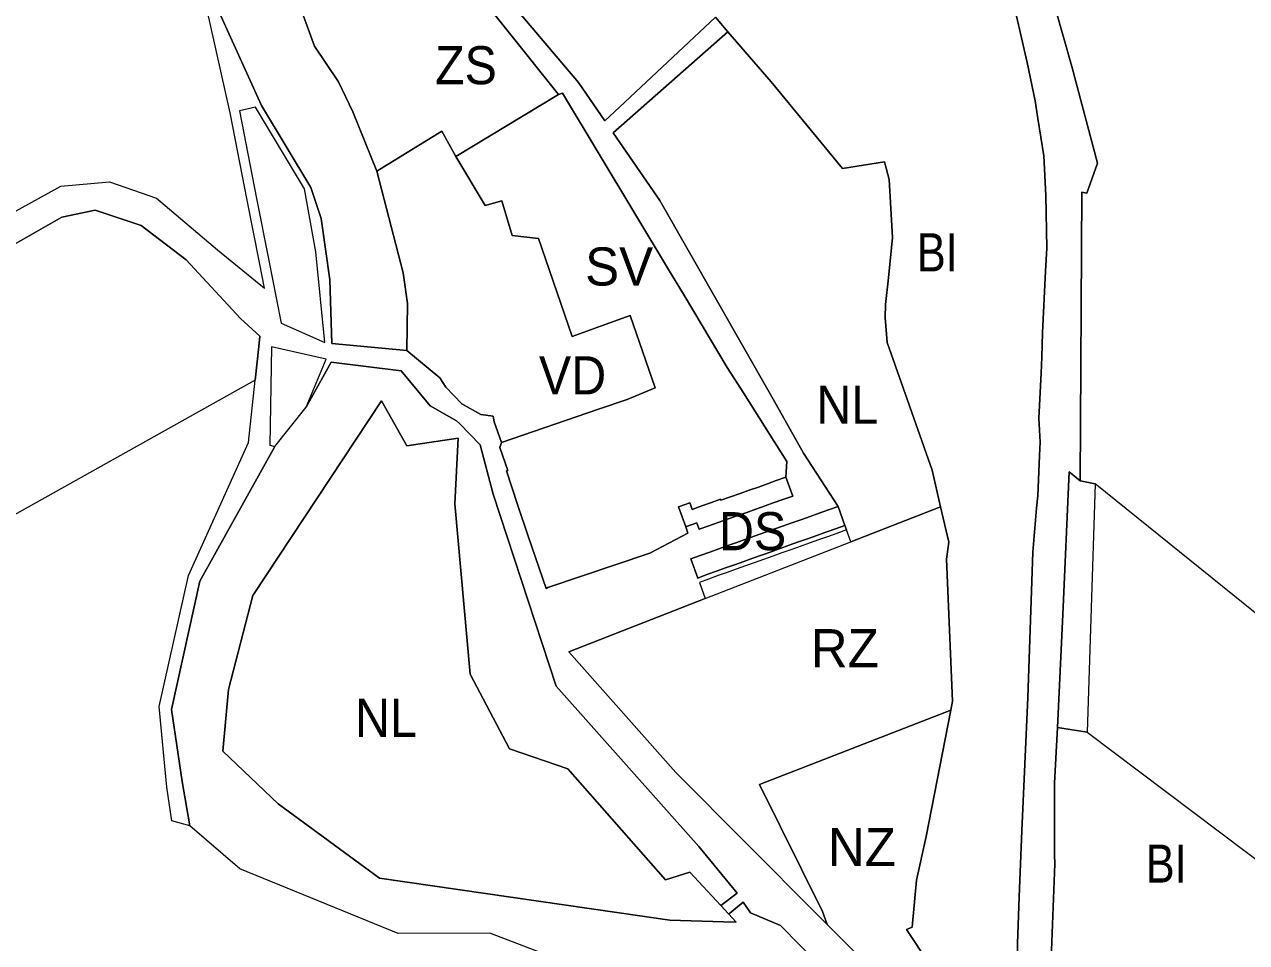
# Model space of a CAD drawing. Extents: x -650451 to -642268, y -1075216 to -1066610.
# Drawn here: x -646064 to -645679.2, y -1072975.9 to -1072686.9 of the extents above; entities that cross this region are included whole.
import ezdxf

# ---------------------------------------------------------------- set-up
doc = ezdxf.new("R2010")
doc.units = 0
doc.header["$LTSCALE"] = 4.8
for name, color, linetype, lineweight in [('15', 7, 'Continuous', 13), ('19', 7, 'Continuous', 13), ('2', 7, 'Continuous', 13), ('24', 7, 'Continuous', 13), ('35', 7, 'Continuous', 13), ('41', 7, 'Continuous', 13), ('45', 7, 'Continuous', 13), ('46', 7, 'Continuous', 13), ('47', 7, 'Continuous', 13), ('6', 7, 'Continuous', 13), ('9', 7, 'Continuous', 13)]:
    doc.layers.add(name, color=color, linetype=linetype, lineweight=lineweight)
doc.layers.add('62', color=7, linetype='Continuous')

msp = doc.modelspace()

# ---------------------------------------------------------------- linework, layer by layer
at = {"layer": '15'}
for points in [[(-646415.75, -1072178.82), (-646407.81, -1072188.6), (-646367.24, -1072276.07), (-646356.62, -1072289.89), (-646349.05, -1072298.16), (-646326.33, -1072322.56), (-646298.76, -1072344.13), (-646267.31, -1072361.39), (-646225.13, -1072384.18), (-646183.23, -1072407.45), (-646151.34, -1072429.6), (-646108.36, -1072475.46), (-646073.49, -1072523.45), (-646054.2, -1072554.48), (-646040.96, -1072577.06), (-646028.02, -1072609.24), (-646016.23, -1072641.16), (-646003.73, -1072680.75), (-645989.39, -1072712.38), (-645973.9, -1072738.22), (-645970.61, -1072747.97), (-645967.91, -1072767.31), (-645967.22, -1072787.26), (-645943.65, -1072789.47)], [(-646171.72, -1072803.51), (-646052.58, -1072737.82), (-646037.23, -1072736.38), (-646022.4, -1072741.58), (-646003.22, -1072757.85), (-645988.43, -1072769.93), (-645990.04, -1072761.78), (-645993.89, -1072742.23), (-645999.25, -1072714.68), (-646006.66, -1072681.4), (-646019.16, -1072642.35), (-646030.17, -1072612.31), (-646043.87, -1072578.12), (-646056.42, -1072556.49), (-646075.82, -1072525.54)], [(-645895.91, -1072708.97), (-645973.45, -1072611.73), (-645982.84, -1072606.46), (-645996.89, -1072594.56), (-645986.86, -1072608.47), (-646000.45, -1072615.28)], [(-645936.92, -1072649.21), (-645889.59, -1072705.17), (-645881.28, -1072717.18), (-645876.71, -1072712.91), (-645846.45, -1072684.59), (-645842.51, -1072689.16)], [(-645842.51, -1072689.16), (-645874.22, -1072717.1), (-645878.65, -1072720.99), (-645863.93, -1072742.28), (-645828.3, -1072804.78), (-645818.73, -1072821.79), (-645807.79, -1072838.57)], [(-645824.27, -1072829.39), (-645823.94, -1072824.4), (-645829.17, -1072816.19), (-645837.65, -1072802.87), (-645842.77, -1072794.84), (-645856.21, -1072772.3), (-645860.6, -1072765.01), (-645894.58, -1072708.52), (-645895.91, -1072708.97)], [(-645991.37, -1072798.84), (-645990.23, -1072788.27), (-645989.88, -1072784.99), (-645995.95, -1072779.42), (-646013.15, -1072760.96), (-646027.3, -1072750.14), (-646041.81, -1072745.33), (-646052.23, -1072747.56), (-646152.26, -1072804.66), (-646168.17, -1072812.07), (-646159.73, -1072829.79), (-646143.99, -1072856.11), (-646129.91, -1072876.24)], [(-645975.3, -1072807.37), (-645969.01, -1072792.28), (-645986.24, -1072788.33), (-645986.71, -1072819.26), (-645985.19, -1072819.72)], [(-645943.65, -1072789.47), (-645933.24, -1072798.11), (-645931.35, -1072801.02), (-645926.29, -1072806.25), (-645920.31, -1072809.64), (-645916.43, -1072810.14), (-645916.13, -1072812.01), (-645913.79, -1072818.49)], [(-645844.76, -1072964.25), (-645839.57, -1072960.36), (-645851.64, -1072945.67), (-645896.61, -1072895.14), (-645916.48, -1072834.69), (-645920.56, -1072819.2), (-645926.95, -1072812.63), (-645927.96, -1072811.61), (-645936.23, -1072806.92), (-645945.37, -1072795.9), (-645967.46, -1072793.19), (-645975.3, -1072807.37)], [(-646017.65, -1072937.59), (-646019.21, -1072926.91), (-646021.64, -1072901.6), (-646012.37, -1072860.3), (-645993.47, -1072818.44), (-645991.37, -1072798.84)], [(-645985.19, -1072819.72), (-646008.81, -1072862.13), (-646017.73, -1072902.47), (-646014.41, -1072925.16), (-646011.97, -1072939.12), (-646017.65, -1072937.59)], [(-645913.79, -1072818.49), (-645914.35, -1072820.07), (-645911.84, -1072827.24), (-645912.27, -1072827.4), (-645908.75, -1072837.99), (-645905.39, -1072847.91), (-645899.79, -1072864.41), (-645899.26, -1072864.12), (-645867.11, -1072853.25), (-645855.1, -1072847), (-645855.81, -1072844.99)], [(-645855.81, -1072844.99), (-645855.6, -1072844.92), (-645852.3, -1072843.75), (-645852.26, -1072843.87), (-645851.59, -1072845.76), (-645848.52, -1072844.67), (-645845.54, -1072843.62), (-645842.61, -1072842.59), (-645839.59, -1072841.52), (-645836.56, -1072840.45), (-645833.72, -1072839.45), (-645830.84, -1072838.43), (-645827.91, -1072837.4), (-645825.19, -1072836.44), (-645822.11, -1072835.35), (-645824.27, -1072829.39)], [(-645807.79, -1072838.57), (-645810.81, -1072839.65), (-645813.78, -1072840.7), (-645816.61, -1072841.71), (-645819.58, -1072842.76), (-645822.41, -1072843.77), (-645825.36, -1072844.82), (-645831.04, -1072846.83), (-645833.97, -1072847.87), (-645836.84, -1072848.89), (-645839.67, -1072849.9), (-645842.54, -1072850.92), (-645845.37, -1072851.92), (-645848.25, -1072852.95), (-645851.3, -1072854.03), (-645854.17, -1072855.05), (-645851.98, -1072861.17), (-645849.16, -1072860.03), (-645846.12, -1072858.95), (-645843.24, -1072857.93), (-645840.41, -1072856.93), (-645837.53, -1072855.9), (-645834.71, -1072854.9), (-645828.91, -1072852.84), (-645826.03, -1072851.82), (-645823.23, -1072850.82), (-645820.28, -1072849.77), (-645817.45, -1072848.77), (-645814.48, -1072847.71), (-645811.65, -1072846.71), (-645808.68, -1072845.65), (-645805.66, -1072844.58), (-645805.159, -1072845.994)], [(-645805.159, -1072845.994), (-645808.177, -1072847.063), (-645811.148, -1072848.124), (-645813.978, -1072849.124), (-645816.948, -1072850.184), (-645819.779, -1072851.184), (-645822.726, -1072852.233), (-645825.527, -1072853.233), (-645828.409, -1072854.254), (-645834.208, -1072856.314), (-645837.027, -1072857.313), (-645839.908, -1072858.343), (-645842.74, -1072859.344), (-645845.619, -1072860.364), (-645848.628, -1072861.433), (-645851.48, -1072862.586), (-645849.705, -1072867.618)], [(-645849.705, -1072867.618), (-645892.66, -1072884.38), (-645858.91, -1072922.33), (-645814.24, -1072967.2), (-645811.26, -1072970.19)], [(-645761.74, -1073035.3), (-645761.93, -1073034.98), (-645781.57, -1073015.6), (-645825.96, -1072970.48), (-645835.46, -1072966.49), (-645837.75, -1072963.12), (-645841.97, -1072966.58), (-645842.32, -1072966.87), (-645844.76, -1072964.25)], [(-645811.26, -1072970.19), (-645804.71, -1072976.76), (-645802.81, -1072978.68), (-645791.21, -1072992.21), (-645782.49, -1073001.51)]]:
    msp.add_lwpolyline(points, dxfattribs=at)
msp.add_lwpolyline([(-645969.46, -1072787.03), (-645972.31, -1072758.48), (-645975.86, -1072738.61), (-645991.31, -1072712.86), (-645996.31, -1072714.11), (-645990.95, -1072741.65), (-645987.1, -1072761.2), (-645984.79, -1072772.91), (-645983.22, -1072780.88)], close=True, dxfattribs=at)
at = {"layer": '19'}
msp.add_line((-645928.18, -1072728.47), (-645895.91, -1072708.97), dxfattribs=at)
for points in [[(-645895.91, -1072708.97), (-645894.58, -1072708.52), (-645860.6, -1072765.01), (-645856.21, -1072772.3), (-645842.77, -1072794.84), (-645837.65, -1072802.87), (-645829.17, -1072816.19), (-645823.94, -1072824.4), (-645824.27, -1072829.39)], [(-645913.79, -1072818.49), (-645883.24, -1072808), (-645874.27, -1072804.93), (-645865.38, -1072801.25), (-645873.26, -1072778.46), (-645882.37, -1072781.72), (-645891.58, -1072785.15), (-645900, -1072760.65), (-645902.2, -1072754.27), (-645910.45, -1072753.34), (-645913.69, -1072742.4), (-645919.01, -1072743.84), (-645928.18, -1072728.47)], [(-645855.81, -1072844.99), (-645855.1, -1072847), (-645867.11, -1072853.25), (-645899.26, -1072864.12), (-645899.79, -1072864.41), (-645905.39, -1072847.91), (-645908.75, -1072837.99), (-645912.27, -1072827.4), (-645911.84, -1072827.24), (-645914.35, -1072820.07), (-645913.79, -1072818.49)], [(-645824.27, -1072829.39), (-645827.29, -1072830.48), (-645830.01, -1072831.44), (-645832.94, -1072832.48), (-645835.82, -1072833.49), (-645838.66, -1072834.5), (-645841.69, -1072835.57), (-645844.71, -1072836.63), (-645844.81, -1072836.35), (-645847.74, -1072837.38), (-645850.72, -1072838.44), (-645853.78, -1072839.56), (-645854.46, -1072837.64), (-645854.52, -1072837.44), (-645858.04, -1072838.69), (-645855.81, -1072844.99)]]:
    msp.add_lwpolyline(points, dxfattribs=at)
at = {"layer": '2'}
msp.add_line((-645740.76, -1072981.12), (-645739.56, -1072951.1), dxfattribs=at)
for points in [[(-645753.08, -1072677.72), (-645748.31, -1072698.83), (-645745.81, -1072710.94)], [(-645775.56, -1072838.69), (-645778.21, -1072827.14), (-645792.36, -1072786.94), (-645793.04, -1072779.12), (-645792.92, -1072775.02), (-645792.01, -1072766.68), (-645790.73, -1072753.95), (-645791.76, -1072735.73), (-645792.17, -1072734.14), (-645793.25, -1072730.08), (-645806.42, -1072732.23), (-645828.86, -1072704.98), (-645842.51, -1072689.16), (-645846.45, -1072684.59)], [(-645745.81, -1072710.94), (-645744.93, -1072716.52), (-645743.1, -1072728.19)], [(-645743.1, -1072728.19), (-645742.39, -1072740.67), (-645742.12, -1072757.27), (-645742.49, -1072764.52), (-645743.51, -1072783.97)], [(-645743.51, -1072783.97), (-645743.69, -1072791.62), (-645743.89, -1072796.67), (-645744.62, -1072810.81), (-645744.15, -1072818.32), (-645744.36, -1072822.55)], [(-645744.36, -1072822.55), (-645744.97, -1072835.22), (-645745.31, -1072839.17), (-645746.49, -1072852.97), (-645748.12, -1072898.69)], [(-645772.36, -1072902.69), (-645771.82, -1072899.93), (-645773.7, -1072855.19), (-645772.99, -1072849.88), (-645775.56, -1072838.69)], [(-645748.12, -1072898.69), (-645749.96, -1072940.66), (-645750.79, -1072961.47), (-645751.32, -1072976.31), (-645751.48, -1072993.62)], [(-645782.49, -1073001.51), (-645776.59, -1072997.06), (-645779.26, -1072982.41), (-645786.34, -1072971.76), (-645784.5, -1072970.99), (-645783.19, -1072956.22), (-645780.13, -1072942.49), (-645772.36, -1072902.69)], [(-645739.56, -1072951.1), (-645739.68, -1072948.26), (-645739.73, -1072944.56), (-645739.65, -1072925.69), (-645738.73, -1072908.21), (-645729.36, -1072909.65), (-645654.16, -1072966.3)]]:
    msp.add_lwpolyline(points, dxfattribs=at)
at = {"layer": '24'}
msp.add_line((-645807.79, -1072838.57), (-645805.66, -1072844.58), dxfattribs=at)
for points in [[(-645745.81, -1072710.94), (-645748.31, -1072698.83), (-645753.08, -1072677.72), (-645754.09, -1072673.85), (-645755.51, -1072668.36), (-645756.7, -1072668.67), (-645763.36, -1072645.32), (-645763.45, -1072644.47), (-645771.36, -1072624.88)], [(-645752.829, -1072638.03), (-645749.17, -1072647.23), (-645741.871, -1072673.02), (-645734.19, -1072700.16), (-645726.14, -1072730.5), (-645729.46, -1072739.99)], [(-645743.1, -1072728.19), (-645744.93, -1072716.52), (-645745.81, -1072710.94)], [(-645742.49, -1072764.52), (-645742.12, -1072757.27), (-645742.39, -1072740.67), (-645743.1, -1072728.19)], [(-645729.46, -1072739.99), (-645731.07, -1072739.66), (-645731.6, -1072830.54)], [(-645744.36, -1072822.55), (-645744.15, -1072818.32), (-645744.62, -1072810.81), (-645743.89, -1072796.67), (-645743.69, -1072791.62), (-645743.51, -1072783.97), (-645742.49, -1072764.52)], [(-645748.12, -1072898.69), (-645746.49, -1072852.97), (-645745.31, -1072839.17), (-645744.97, -1072835.22), (-645744.36, -1072822.55)], [(-645731.6, -1072830.54), (-645735.02, -1072827.73), (-645737.08, -1072872.56), (-645738.73, -1072908.21), (-645739.65, -1072925.69)], [(-645855.81, -1072844.99), (-645858.04, -1072838.69), (-645854.52, -1072837.44), (-645854.46, -1072837.64), (-645853.78, -1072839.56), (-645850.72, -1072838.44), (-645847.74, -1072837.38), (-645844.81, -1072836.35), (-645844.71, -1072836.63), (-645841.69, -1072835.57), (-645838.66, -1072834.5), (-645835.82, -1072833.49), (-645832.94, -1072832.48), (-645830.01, -1072831.44), (-645827.29, -1072830.48), (-645824.27, -1072829.39)], [(-645824.27, -1072829.39), (-645822.11, -1072835.35), (-645825.19, -1072836.44), (-645827.91, -1072837.4), (-645830.84, -1072838.43), (-645833.72, -1072839.45), (-645836.56, -1072840.45), (-645839.59, -1072841.52), (-645842.61, -1072842.59), (-645845.54, -1072843.62), (-645848.52, -1072844.67), (-645851.59, -1072845.76), (-645852.26, -1072843.87), (-645852.3, -1072843.75), (-645855.6, -1072844.92), (-645855.81, -1072844.99)], [(-645805.66, -1072844.58), (-645808.68, -1072845.65), (-645811.65, -1072846.71), (-645814.48, -1072847.71), (-645817.45, -1072848.77), (-645820.28, -1072849.77), (-645823.23, -1072850.82), (-645826.03, -1072851.82), (-645828.91, -1072852.84), (-645834.71, -1072854.9), (-645837.53, -1072855.9), (-645840.41, -1072856.93), (-645843.24, -1072857.93), (-645846.12, -1072858.95), (-645849.16, -1072860.03), (-645851.98, -1072861.17), (-645854.17, -1072855.05), (-645851.3, -1072854.03), (-645848.25, -1072852.95), (-645845.37, -1072851.92), (-645842.54, -1072850.92), (-645839.67, -1072849.9), (-645836.84, -1072848.89), (-645833.97, -1072847.87), (-645831.04, -1072846.83), (-645825.36, -1072844.82), (-645822.41, -1072843.77), (-645819.58, -1072842.76), (-645816.61, -1072841.71), (-645813.78, -1072840.7), (-645810.81, -1072839.65), (-645807.79, -1072838.57)], [(-645751.48, -1072993.62), (-645751.32, -1072976.31), (-645750.79, -1072961.47), (-645749.96, -1072940.66), (-645748.12, -1072898.69)], [(-645739.65, -1072925.69), (-645739.73, -1072944.56), (-645739.68, -1072948.26), (-645739.56, -1072951.1), (-645740.76, -1072981.12)]]:
    msp.add_lwpolyline(points, dxfattribs=at)
at = {"layer": '35'}
for points in [[(-645953.06, -1072733.07), (-645932.64, -1072720.48), (-645928.18, -1072728.47)], [(-645928.18, -1072728.47), (-645919.01, -1072743.84), (-645913.69, -1072742.4), (-645910.45, -1072753.34), (-645902.2, -1072754.27), (-645900, -1072760.65), (-645891.58, -1072785.15), (-645882.37, -1072781.72), (-645873.26, -1072778.46), (-645865.38, -1072801.25), (-645874.27, -1072804.93), (-645883.24, -1072808), (-645913.79, -1072818.49)], [(-645943.65, -1072789.47), (-645943.38, -1072774.7), (-645944.81, -1072765.04), (-645953.06, -1072733.07)], [(-645913.79, -1072818.49), (-645916.13, -1072812.01), (-645916.43, -1072810.14), (-645920.31, -1072809.64), (-645926.29, -1072806.25), (-645931.35, -1072801.02), (-645933.24, -1072798.11), (-645943.65, -1072789.47)]]:
    msp.add_lwpolyline(points, dxfattribs=at)
at = {"layer": '41'}
msp.add_line((-645738.73, -1072908.21), (-645737.08, -1072872.56), dxfattribs=at)
for points in [[(-646000.45, -1072615.28), (-645986.86, -1072608.47), (-645996.89, -1072594.56), (-645982.84, -1072606.46), (-645973.45, -1072611.73), (-645895.91, -1072708.97), (-645928.18, -1072728.47)], [(-645953.06, -1072733.07), (-645960.61, -1072714.42), (-645965.19, -1072704.94), (-645972.67, -1072693.74), (-645979.44, -1072675.29), (-645969.97, -1072669.21), (-645984.88, -1072646.21), (-646000.45, -1072615.28)], [(-645928.18, -1072728.47), (-645932.64, -1072720.48), (-645953.06, -1072733.07)], [(-645737.08, -1072872.56), (-645735.02, -1072827.73), (-645731.6, -1072830.54), (-645726.9, -1072831.5), (-645729.36, -1072909.65), (-645738.73, -1072908.21)]]:
    msp.add_lwpolyline(points, dxfattribs=at)
at = {"layer": '45'}
for points in [[(-645943.65, -1072789.47), (-645967.22, -1072787.26), (-645967.91, -1072767.31), (-645970.61, -1072747.97), (-645973.9, -1072738.22), (-645989.39, -1072712.38), (-646003.73, -1072680.75), (-646016.23, -1072641.16), (-646028.02, -1072609.24), (-646040.96, -1072577.06), (-646054.2, -1072554.48), (-646073.49, -1072523.45), (-646108.36, -1072475.46), (-646151.34, -1072429.6), (-646183.23, -1072407.45), (-646225.13, -1072384.18), (-646267.31, -1072361.39), (-646298.76, -1072344.13), (-646326.33, -1072322.56), (-646349.05, -1072298.16), (-646356.62, -1072289.89), (-646367.24, -1072276.07), (-646407.81, -1072188.6), (-646415.75, -1072178.82)], [(-646000.45, -1072615.28), (-645984.88, -1072646.21), (-645969.97, -1072669.21), (-645979.44, -1072675.29), (-645972.67, -1072693.74), (-645965.19, -1072704.94), (-645960.61, -1072714.42), (-645953.06, -1072733.07)], [(-645953.06, -1072733.07), (-645944.81, -1072765.04), (-645943.38, -1072774.7), (-645943.65, -1072789.47)], [(-645975.3, -1072807.37), (-645967.46, -1072793.19), (-645945.37, -1072795.9), (-645936.23, -1072806.92), (-645927.96, -1072811.61), (-645926.95, -1072812.63), (-645920.56, -1072819.2), (-645916.48, -1072834.69), (-645896.61, -1072895.14), (-645851.64, -1072945.67), (-645839.57, -1072960.36), (-645844.76, -1072964.25)], [(-645844.76, -1072964.25), (-645854.53, -1072953.76), (-645862.21, -1072956.17), (-645892.98, -1072921.21), (-645911.32, -1072914.89), (-645923.65, -1072891.42), (-645928.5, -1072837.81), (-645927.42, -1072817.05), (-645943.62, -1072819.55), (-645951.62, -1072805.36), (-645992.11, -1072866.67), (-645999.77, -1072896.2), (-646001.55, -1072915.62), (-645984.17, -1072932.16), (-645952.23, -1072955.57), (-645860.82, -1072968.79), (-645843.95, -1072969.3), (-645839.95, -1072969.41), (-645842.32, -1072966.87)], [(-646011.97, -1072939.12), (-646014.41, -1072925.16), (-646017.73, -1072902.47), (-646008.81, -1072862.13), (-645985.19, -1072819.72), (-645975.3, -1072807.37)], [(-645814.27, -1073032.11), (-645830.6, -1073016.92), (-645834.9, -1073006.45), (-645838.89, -1073006.18), (-645850.37, -1073005.42), (-645856.46, -1073013.07), (-645858.82, -1073010.74), (-645866.93, -1073002.72), (-645873.3, -1072989.79), (-645917.53, -1072972.93), (-645946.4, -1072973.05), (-645996.2, -1072952.69), (-646011.97, -1072939.12)], [(-645842.32, -1072966.87), (-645841.97, -1072966.58), (-645837.75, -1072963.12), (-645835.46, -1072966.49), (-645825.96, -1072970.48), (-645781.57, -1073015.6), (-645761.93, -1073034.98), (-645761.74, -1073035.3), (-645754.82, -1073046.89), (-645782.7, -1073059.09), (-645814.27, -1073032.11)]]:
    msp.add_lwpolyline(points, dxfattribs=at)
at = {"layer": '46'}
for points in [[(-645731.6, -1072830.54), (-645731.07, -1072739.66), (-645729.46, -1072739.99), (-645726.14, -1072730.5), (-645734.19, -1072700.16), (-645741.871, -1072673.02)], [(-645598.47, -1072882.66), (-645643.99, -1072849.85), (-645645.63, -1072852.72), (-645663.52, -1072882.58), (-645726.9, -1072831.5), (-645731.6, -1072830.54)], [(-645811.26, -1072970.19), (-645812.69, -1072966.08), (-645832.62, -1072926.11), (-645772.36, -1072902.69)], [(-645772.36, -1072902.69), (-645780.13, -1072942.49), (-645783.19, -1072956.22), (-645784.5, -1072970.99), (-645786.34, -1072971.76), (-645779.26, -1072982.41), (-645776.59, -1072997.06), (-645782.49, -1073001.51)], [(-645782.49, -1073001.51), (-645791.21, -1072992.21), (-645802.81, -1072978.68), (-645804.71, -1072976.76), (-645811.26, -1072970.19)]]:
    msp.add_lwpolyline(points, dxfattribs=at)
at = {"layer": '47'}
msp.add_line((-645844.76, -1072964.25), (-645842.32, -1072966.87), dxfattribs=at)
for points in [[(-645846.45, -1072684.59), (-645876.71, -1072712.91), (-645881.28, -1072717.18), (-645889.59, -1072705.17), (-645936.92, -1072649.21)], [(-645807.79, -1072838.57), (-645818.73, -1072821.79), (-645828.3, -1072804.78), (-645863.93, -1072742.28), (-645878.65, -1072720.99), (-645874.22, -1072717.1), (-645842.51, -1072689.16)], [(-645842.51, -1072689.16), (-645828.86, -1072704.98), (-645806.42, -1072732.23), (-645793.25, -1072730.08), (-645792.17, -1072734.14), (-645791.76, -1072735.73), (-645790.73, -1072753.95), (-645792.01, -1072766.68), (-645792.92, -1072775.02), (-645793.04, -1072779.12), (-645792.36, -1072786.94), (-645778.21, -1072827.14), (-645775.56, -1072838.69), (-645803.84, -1072849.72), (-645805.159, -1072845.994), (-645805.66, -1072844.58), (-645807.79, -1072838.57)], [(-645842.32, -1072966.87), (-645839.95, -1072969.41), (-645843.95, -1072969.3), (-645860.82, -1072968.79), (-645952.23, -1072955.57), (-645984.17, -1072932.16), (-646001.55, -1072915.62), (-645999.77, -1072896.2), (-645992.11, -1072866.67), (-645951.62, -1072805.36), (-645943.62, -1072819.55), (-645927.42, -1072817.05), (-645928.5, -1072837.81), (-645923.65, -1072891.42), (-645911.32, -1072914.89), (-645892.98, -1072921.21), (-645862.21, -1072956.17), (-645854.53, -1072953.76), (-645844.76, -1072964.25)]]:
    msp.add_lwpolyline(points, dxfattribs=at)
at = {"layer": '6'}
for points in [[(-645849.705, -1072867.618), (-645849.703, -1072867.622), (-645803.84, -1072849.72), (-645775.56, -1072838.69)], [(-645775.56, -1072838.69), (-645772.99, -1072849.88), (-645773.7, -1072855.19), (-645771.82, -1072899.93), (-645772.36, -1072902.69)], [(-645811.26, -1072970.19), (-645814.24, -1072967.2), (-645858.91, -1072922.33), (-645892.66, -1072884.38), (-645849.705, -1072867.618)], [(-645772.36, -1072902.69), (-645832.62, -1072926.11), (-645812.69, -1072966.08), (-645811.26, -1072970.19)]]:
    msp.add_lwpolyline(points, dxfattribs=at)
at = {"layer": '9'}
for points in [[(-646129.91, -1072876.24), (-646143.99, -1072856.11), (-646159.73, -1072829.79), (-646168.17, -1072812.07), (-646152.26, -1072804.66), (-646052.23, -1072747.56), (-646041.81, -1072745.33), (-646027.3, -1072750.14), (-646013.15, -1072760.96), (-645995.95, -1072779.42), (-645989.88, -1072784.99), (-645990.23, -1072788.27), (-645991.37, -1072798.84)], [(-645991.37, -1072798.84), (-645996.8, -1072801.88), (-646129.91, -1072876.24)]]:
    msp.add_lwpolyline(points, dxfattribs=at)

# ---------------------------------------------------------------- texts
at = {"layer": '62'}
for s, width, p in [('ZS', 0.95, (-645934.754, -1072705.71)), ('BI', 0.85, (-645783.018, -1072764.616)), ('VD', 0.95, (-645902.029, -1072803.323)), ('NL', 0.95, (-645814.683, -1072812.58)), ('DS', 0.95, (-645845.336, -1072852.38)), ('NL', 0.95, (-645959.941, -1072911.127)), ('BI', 0.85, (-645710.959, -1072957.007))]:
    msp.add_text(s, height=12, dxfattribs=dict(at, width=width)).set_placement(p)
for s, p in [('SV', (-645887.476, -1072769.056)), ('RZ', (-645816.415, -1072889.224)), ('NZ', (-645811.03, -1072951.812))]:
    msp.add_text(s, height=12, dxfattribs=at).set_placement(p)

doc.saveas('drawing.dxf')
